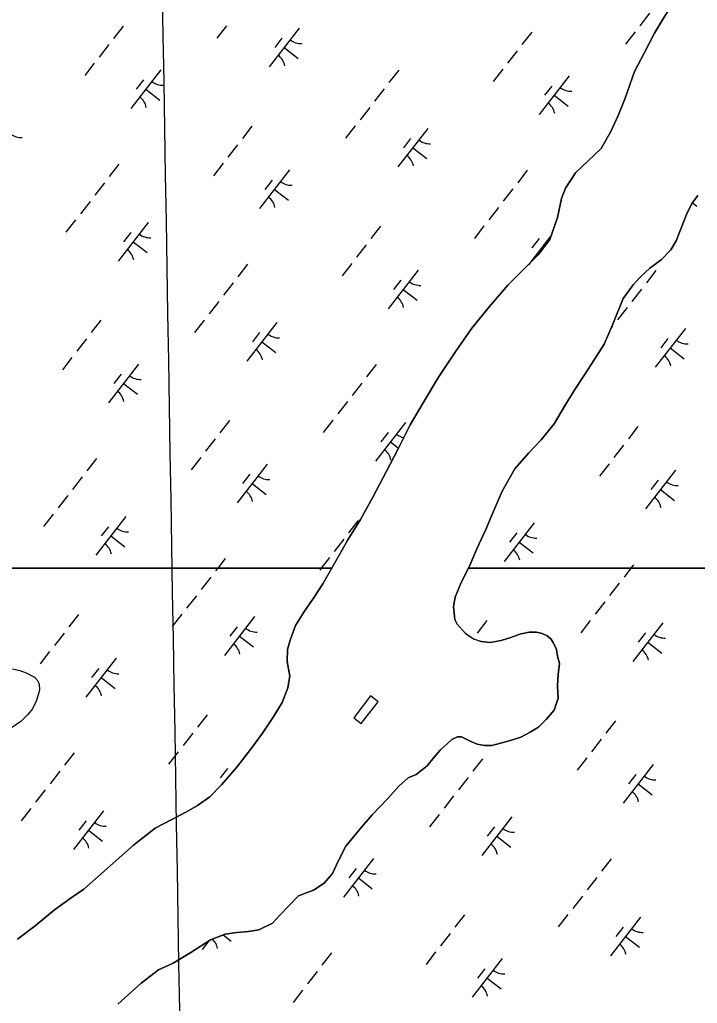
# Model space of a CAD drawing. Extents: x 3888273 to 3909528, y 158682 to 181032.
# Drawn here: x 3898984 to 3899675, y 172479 to 173482 of the extents above; entities that cross this region are included whole.
import ezdxf

# ---------------------------------------------------------------- set-up
doc = ezdxf.new("R2010")
doc.units = 0
for name, color, linetype in [('V-CHAN-DOCK', 7, 'Continuous'), ('V-GRID-MAJR', 7, 'Continuous'), ('V-TOPO-SHOR', 7, 'Continuous'), ('V-WETL-SWMP', 7, 'Continuous')]:
    doc.layers.add(name, color=color, linetype=linetype)

msp = doc.modelspace()

# ---------------------------------------------------------------- linework, layer by layer
at = {"layer": 'V-CHAN-DOCK'}
msp.add_lwpolyline([(3899342, 172792.4), (3899324.8, 172770.1), (3899332.5, 172764.2), (3899349.7, 172786.5)], close=True, dxfattribs=at)
at = {"layer": 'V-GRID-MAJR'}
msp.add_spline([(3899339.3, 161091.9), (3899310.2, 162813.4), (3899208, 168873.7), (3899105.7, 174933.9), (3899088.2, 175974.6)], degree=3, dxfattribs=at)
at = {"layer": 'V-TOPO-SHOR'}
for points in [[(3899649.9, 173498.6), (3899639.7, 173482.1), (3899631.5, 173468.5), (3899620.9, 173448.4), (3899611.1, 173429.5), (3899601.8, 173402.3), (3899594.4, 173384.6), (3899587, 173368.2), (3899577.2, 173350.9), (3899551.1, 173326.3), (3899540.9, 173310.6), (3899536.7, 173299.8), (3899532.5, 173280.6), (3899524.7, 173258.2), (3899512.9, 173242.5), (3899501.4, 173230.8), (3899482.1, 173211.4), (3899463.2, 173189.7), (3899445.4, 173167.5), (3899428.1, 173143), (3899411.2, 173117.6), (3899395.5, 173091.5), (3899382.2, 173069), (3899370.1, 173044.6), (3899357.9, 173020.9), (3899344.2, 172995.2), (3899331.7, 172972.3), (3899318.7, 172951.8), (3899293.3, 172906.8), (3899283.8, 172892), (3899274, 172877.9), (3899265.4, 172864.2), (3899259.9, 172849.4), (3899257.2, 172839.8), (3899257, 172827.4), (3899259.5, 172812.7), (3899257.6, 172800.7), (3899251.8, 172785.8), (3899243.2, 172771.8), (3899231.8, 172754.5), (3899220.4, 172739.2), (3899205.4, 172719.9), (3899190, 172701.7), (3899177.8, 172689.6), (3899165.5, 172680.7), (3899154, 172674.2), (3899139.3, 172666.5), (3899122.2, 172657.5), (3899100, 172640.1), (3899049.4, 172595.3), (3899036.3, 172586.4), (3899019.3, 172574.2), (3898999.9, 172558), (3898981.7, 172544.3)], [(3899450.2, 172942.4), (3899459.6, 172962.1), (3899465.8, 172976.9), (3899476.3, 173001.4), (3899489.2, 173024.3), (3899503, 173040), (3899516.1, 173053.7), (3899529.1, 173070.2), (3899540.5, 173089.1), (3899550.3, 173105.1), (3899560.1, 173120), (3899570.7, 173136.5), (3899580.1, 173151.4), (3899589.1, 173171.8), (3899599.6, 173197.9), (3899609.8, 173212), (3899616.9, 173219.6), (3899626.8, 173228.9), (3899638.3, 173237.4), (3899648.2, 173247.5), (3899653.7, 173256.7), (3899665, 173285.2), (3899670, 173295.2), (3899675.9, 173302.9)], [(3899084.2, 172477.9), (3899107.9, 172499.3), (3899125.7, 172513), (3899140.4, 172519.6), (3899158.7, 172530.6), (3899178.5, 172543.5), (3899193.6, 172549.3), (3899205.6, 172551), (3899217.5, 172551.9), (3899227.9, 172553.6), (3899241.8, 172560.6), (3899249.3, 172568.6), (3899258.4, 172578.3), (3899268.3, 172588.4), (3899275.4, 172591.3), (3899283.8, 172594.1), (3899294.5, 172601.4), (3899303.2, 172611.1), (3899309, 172623.9), (3899316.8, 172639.2), (3899331, 172656.5), (3899343.6, 172671), (3899359.4, 172687.6), (3899370.9, 172700.4), (3899380.4, 172708.9), (3899388.3, 172712.2), (3899399.8, 172721.1), (3899406.9, 172730), (3899412.8, 172737.2), (3899424.7, 172748.1), (3899430.6, 172750.6), (3899434.6, 172750.6), (3899443, 172746.7), (3899450.7, 172743.2), (3899458.3, 172741.7), (3899465.5, 172741.8), (3899475.8, 172744.7), (3899485.8, 172747.2), (3899495.3, 172750.5), (3899504.8, 172755.3), (3899513.2, 172760.6), (3899521.1, 172768.3), (3899529.4, 172778), (3899533.2, 172790), (3899532.7, 172802.7), (3899533.4, 172814.3), (3899534.8, 172825.5), (3899532.8, 172833.1), (3899531.5, 172839.9), (3899528.2, 172847), (3899525.8, 172850.6), (3899522.2, 172853.7), (3899517, 172856.1), (3899511.3, 172857.6), (3899503.8, 172857.5), (3899494.2, 172855.4), (3899485.1, 172852.2), (3899475.1, 172848.9), (3899464, 172847.1), (3899454.8, 172847.8), (3899446.8, 172850.5), (3899438.7, 172856.1), (3899430.2, 172865.5), (3899427.8, 172870.3), (3899426.4, 172883.5), (3899428.3, 172893.1), (3899434.2, 172908.3), (3899442.8, 172924.8), (3899450.2, 172942.4)]]:
    msp.add_lwpolyline(points, dxfattribs=at)
at = {"layer": 'V-WETL-SWMP'}
for p, q in [((3899639.7, 173482.1), (3899649.9, 173498.6)), ((3899626.5, 173488.9), (3899616.6, 173476.2)), ((3899631.5, 173468.5), (3899639.7, 173482.1)), ((3899089.6, 173475.9), (3899079.8, 173463.3)), ((3899195.1, 173476.1), (3899185.2, 173463.5)), ((3899269.2, 173473.7), (3899238.5, 173434.2)), ((3899506.3, 173469.7), (3899496.4, 173457)), ((3899611.7, 173469.9), (3899601.9, 173457.3)), ((3899620.9, 173448.4), (3899631.5, 173468.5)), ((3899251.5, 173463.4), (3899244.1, 173453.9)), ((3899074.9, 173457), (3899065, 173444.3)), ((3899253.9, 173453.9), (3899268.1, 173442.9)), ((3899491.5, 173450.7), (3899481.7, 173438.1)), ((3899611.1, 173429.5), (3899620.9, 173448.4)), ((3899060.1, 173438), (3899050.3, 173425.4)), ((3899128, 173431.2), (3899097.3, 173391.8)), ((3899370.6, 173430.8), (3899360.7, 173418.2)), ((3899476.8, 173431.8), (3899467, 173419.2)), ((3899601.8, 173402.3), (3899611.1, 173429.5)), ((3899110.2, 173421), (3899102.8, 173411.5)), ((3899544.6, 173425), (3899513.9, 173385.5)), ((3899112.6, 173411.5), (3899126.8, 173400.4)), ((3899355.8, 173411.9), (3899346, 173399.3)), ((3899526.9, 173414.7), (3899519.5, 173405.3)), ((3899529.3, 173405.3), (3899543.5, 173394.2)), ((3899594.4, 173384.7), (3899601.8, 173402.3)), ((3899341.1, 173392.9), (3899331.3, 173380.3)), ((3899587, 173368.2), (3899594.4, 173384.7)), ((3899220.9, 173373.8), (3899211.1, 173361.1)), ((3899326.3, 173374), (3899316.5, 173361.4)), ((3899400.5, 173371.5), (3899369.8, 173332.1)), ((3899577.2, 173350.9), (3899587, 173368.2)), ((3899382.7, 173361.3), (3899375.4, 173351.8)), ((3899206.1, 173354.8), (3899196.3, 173342.2)), ((3899385.1, 173351.8), (3899399.3, 173340.7)), ((3899551.1, 173326.3), (3899577.2, 173350.9)), ((3899085.2, 173334.9), (3899075.4, 173322.3)), ((3899191.4, 173335.9), (3899181.6, 173323.2)), ((3899259.3, 173329.1), (3899228.5, 173289.6)), ((3899501.8, 173328.7), (3899492, 173316.1)), ((3899241.5, 173318.8), (3899234.1, 173309.3)), ((3899540.9, 173310.6), (3899551.1, 173326.3)), ((3899070.4, 173316), (3899060.6, 173303.3)), ((3899243.9, 173309.3), (3899258.1, 173298.3)), ((3899487.1, 173309.7), (3899477.3, 173297.1)), ((3899536.7, 173299.8), (3899540.9, 173310.6)), ((3899532.5, 173280.6), (3899536.7, 173299.8)), ((3899675.9, 173302.9), (3899670, 173295.2)), ((3899055.7, 173297), (3899045.9, 173284.4)), ((3899472.4, 173290.8), (3899462.5, 173278.2)), ((3899670, 173295.2), (3899665, 173285.2)), ((3899670.3, 173295.6), (3899674.8, 173292.1)), ((3899041, 173278.1), (3899031.1, 173265.5)), ((3899524.7, 173258.2), (3899532.5, 173280.6)), ((3899665, 173285.2), (3899653.7, 173256.7)), ((3899115.1, 173275.6), (3899084.4, 173236.1)), ((3899352.2, 173271.6), (3899342.3, 173259)), ((3899457.6, 173271.9), (3899447.8, 173259.2)), ((3899097.3, 173265.3), (3899090, 173255.9)), ((3899526, 173262), (3899502.9, 173232.2)), ((3899514, 173259.1), (3899506.6, 173249.7)), ((3899512.9, 173242.5), (3899524.7, 173258.2)), ((3899099.8, 173255.9), (3899114, 173244.8)), ((3899337.4, 173252.7), (3899327.6, 173240)), ((3899516.4, 173249.6), (3899517.6, 173248.7)), ((3899648.2, 173247.5), (3899638.3, 173237.4)), ((3899653.7, 173256.7), (3899648.2, 173247.5)), ((3899501.4, 173230.8), (3899512.9, 173242.5)), ((3899638.3, 173237.4), (3899626.8, 173228.9)), ((3899216.5, 173232.8), (3899206.6, 173220.1)), ((3899322.7, 173233.7), (3899312.9, 173221.1)), ((3899482.1, 173211.4), (3899501.4, 173230.8)), ((3899626.8, 173228.9), (3899616.9, 173219.6)), ((3899390.5, 173226.9), (3899359.8, 173187.5)), ((3899616.9, 173219.6), (3899609.8, 173212)), ((3899633.1, 173226.5), (3899623.3, 173213.9)), ((3899201.7, 173213.8), (3899191.9, 173201.2)), ((3899372.8, 173216.7), (3899365.4, 173207.2)), ((3899375.2, 173207.2), (3899389.4, 173196.1)), ((3899463.2, 173189.7), (3899482.1, 173211.4)), ((3899609.8, 173212), (3899599.6, 173197.9)), ((3899618.4, 173207.6), (3899608.6, 173195)), ((3899599.6, 173197.9), (3899589.1, 173171.8)), ((3899187, 173194.9), (3899177.2, 173182.2)), ((3899445.4, 173167.5), (3899463.2, 173189.7)), ((3899603.6, 173188.7), (3899593.8, 173176)), ((3899066.8, 173175.7), (3899057, 173163.1)), ((3899172.2, 173175.9), (3899162.4, 173163.3)), ((3899246.4, 173173.5), (3899215.7, 173134)), ((3899428.1, 173143), (3899445.4, 173167.5)), ((3899589.1, 173171.8), (3899580.1, 173151.4)), ((3899588.9, 173169.7), (3899587.2, 173167.5)), ((3899663.1, 173167.2), (3899632.4, 173127.8)), ((3899052, 173156.8), (3899042.2, 173144.1)), ((3899228.6, 173163.2), (3899221.3, 173153.7)), ((3899645.3, 173157), (3899637.9, 173147.5)), ((3899231, 173153.7), (3899245.2, 173142.7)), ((3899580.1, 173151.4), (3899570.7, 173136.5)), ((3899647.7, 173147.5), (3899661.9, 173136.5)), ((3899037.3, 173137.8), (3899027.5, 173125.2)), ((3899411.2, 173117.6), (3899428.1, 173143)), ((3899105.1, 173131), (3899074.4, 173091.6)), ((3899347.7, 173130.6), (3899337.9, 173118)), ((3899570.7, 173136.5), (3899560.1, 173120)), ((3899087.4, 173120.8), (3899080, 173111.3)), ((3899395.5, 173091.5), (3899411.2, 173117.6)), ((3899560.1, 173120), (3899550.3, 173105.1)), ((3899089.8, 173111.3), (3899104, 173100.2)), ((3899333, 173111.7), (3899323.2, 173099)), ((3899550.3, 173105.1), (3899540.5, 173089.1)), ((3899318.3, 173092.7), (3899308.4, 173080.1)), ((3899382.2, 173069), (3899395.5, 173091.5)), ((3899540.5, 173089.1), (3899529.1, 173070.2)), ((3899198.1, 173073.5), (3899188.2, 173060.9)), ((3899303.5, 173073.8), (3899293.7, 173061.2)), ((3899377.7, 173071.3), (3899347, 173031.9)), ((3899370.1, 173044.6), (3899382.2, 173069)), ((3899529.1, 173070.2), (3899516.1, 173053.7)), ((3899614.7, 173067.3), (3899604.9, 173054.7)), ((3899359.9, 173061.1), (3899352.5, 173051.6)), ((3899183.3, 173054.6), (3899173.5, 173042)), ((3899362.3, 173051.6), (3899370.4, 173045.3)), ((3899516.1, 173053.7), (3899503, 173040)), ((3899600, 173048.4), (3899590.2, 173035.8)), ((3899357.9, 173020.9), (3899370.1, 173044.6)), ((3899503, 173040), (3899489.2, 173024.3)), ((3899062.4, 173034.7), (3899052.5, 173022.1)), ((3899168.6, 173035.7), (3899158.8, 173023)), ((3899236.4, 173028.9), (3899205.7, 172989.4)), ((3899585.3, 173029.4), (3899575.4, 173016.8)), ((3899218.7, 173018.6), (3899211.3, 173009.1)), ((3899344.2, 172995.2), (3899357.9, 173020.9)), ((3899489.2, 173024.3), (3899476.3, 173001.4)), ((3899653.1, 173022.6), (3899622.4, 172983.2)), ((3899047.6, 173015.8), (3899037.8, 173003.1)), ((3899221.1, 173009.1), (3899235.3, 172998.1)), ((3899635.3, 173012.4), (3899628, 173002.9)), ((3899032.9, 172996.8), (3899023.1, 172984.2)), ((3899476.3, 173001.4), (3899465.8, 172976.9)), ((3899637.7, 173002.9), (3899651.9, 172991.9)), ((3899331.7, 172972.3), (3899344.2, 172995.2)), ((3899018.1, 172977.9), (3899008.3, 172965.2)), ((3899465.8, 172976.9), (3899459.6, 172962.1)), ((3899092.3, 172975.4), (3899061.6, 172935.9)), ((3899318.7, 172951.8), (3899331.7, 172972.3)), ((3899329.3, 172971.4), (3899319.5, 172958.8)), ((3899508.9, 172969.2), (3899478.2, 172929.7)), ((3899074.5, 172965.1), (3899067.2, 172955.7)), ((3899459.6, 172962.1), (3899450.2, 172942.4)), ((3899491.2, 172958.9), (3899483.8, 172949.4)), ((3899076.9, 172955.7), (3899091.1, 172944.6)), ((3899302.3, 172922.8), (3899318.7, 172951.8)), ((3899314.6, 172952.5), (3899304.8, 172939.8)), ((3899493.6, 172949.4), (3899507.8, 172938.4)), ((3899450.2, 172942.4), (3899442.8, 172924.8)), ((3899193.6, 172932.6), (3899186.1, 172922.8)), ((3899299.9, 172933.5), (3899291.5, 172922.8)), ((3899610.3, 172926.3), (3899607.6, 172922.8)), ((3898282.4, 172922.8), (3899302.3, 172922.8)), ((3899186.1, 172922.8), (3899183.8, 172919.9)), ((3899291.5, 172922.8), (3899290, 172920.9)), ((3899441.8, 172922.8), (3899434.2, 172908.3)), ((3899442.8, 172924.8), (3899441.8, 172922.8)), ((3899441.8, 172922.8), (3900642.9, 172922.8)), ((3900642.9, 172922.8), (3899441.8, 172922.8)), ((3899607.6, 172922.8), (3899600.5, 172913.7)), ((3899178.9, 172913.6), (3899169.1, 172901)), ((3899434.2, 172908.3), (3899428.3, 172893.1)), ((3899595.6, 172907.4), (3899585.7, 172894.8)), ((3899164.2, 172894.7), (3899154.3, 172882)), ((3899428.3, 172893.1), (3899426.4, 172883.5)), ((3899580.8, 172888.4), (3899571, 172875.8)), ((3899149.4, 172875.7), (3899139.6, 172863.1)), ((3899426.4, 172883.5), (3899427.8, 172870.3)), ((3899044, 172875.5), (3899034.1, 172862.9)), ((3899223.6, 172873.3), (3899192.9, 172833.8)), ((3899427.8, 172870.3), (3899430.2, 172865.5)), ((3899460.6, 172869.3), (3899450.8, 172856.6)), ((3899566.1, 172869.5), (3899556.3, 172856.9)), ((3899640.2, 172867), (3899609.5, 172827.6)), ((3899029.2, 172856.5), (3899019.4, 172843.9)), ((3899205.8, 172863), (3899198.4, 172853.5)), ((3899430.2, 172865.5), (3899438.7, 172856.1)), ((3899438.7, 172856.1), (3899446.8, 172850.6)), ((3899494.2, 172855.4), (3899503.8, 172857.5)), ((3899503.8, 172857.5), (3899511.3, 172857.6)), ((3899511.3, 172857.6), (3899517, 172856.1)), ((3899517, 172856.1), (3899522.2, 172853.7)), ((3899622.5, 172856.8), (3899615.1, 172847.3)), ((3899208.2, 172853.5), (3899222.4, 172842.5)), ((3899446.8, 172850.6), (3899454.8, 172847.8)), ((3899454.8, 172847.8), (3899464, 172847.1)), ((3899464, 172847.1), (3899475.1, 172848.9)), ((3899475.1, 172848.9), (3899485.1, 172852.1)), ((3899485.1, 172852.1), (3899494.2, 172855.4)), ((3899522.2, 172853.7), (3899525.8, 172850.6)), ((3899525.8, 172850.6), (3899528.2, 172847)), ((3899528.2, 172847), (3899531.5, 172839.9)), ((3899624.9, 172847.3), (3899639.1, 172836.2)), ((3899014.5, 172837.6), (3899004.7, 172825)), ((3899531.5, 172839.9), (3899532.8, 172833.1)), ((3899082.3, 172830.8), (3899051.6, 172791.3)), ((3899532.8, 172833.1), (3899534.8, 172825.5)), ((3899534.8, 172825.5), (3899533.4, 172814.3)), ((3899064.6, 172820.5), (3899057.2, 172811.1)), ((3899067, 172811.1), (3899081.2, 172800)), ((3899533.4, 172814.3), (3899532.7, 172802.7)), ((3899532.7, 172802.7), (3899533.2, 172790)), ((3899533.2, 172790), (3899529.4, 172778)), ((3899529.4, 172778), (3899521.1, 172768.3)), ((3899175.2, 172773.3), (3899165.4, 172760.7)), ((3899521.1, 172768.3), (3899513.2, 172760.6)), ((3899591.9, 172767.1), (3899582.1, 172754.5)), ((3899504.8, 172755.3), (3899495.3, 172750.5)), ((3899513.2, 172760.6), (3899504.8, 172755.3)), ((3899160.5, 172754.4), (3899150.7, 172741.8)), ((3899424.7, 172748.1), (3899412.8, 172737.2)), ((3899430.6, 172750.6), (3899424.7, 172748.1)), ((3899434.6, 172750.6), (3899430.6, 172750.6)), ((3899443, 172746.7), (3899434.6, 172750.6)), ((3899450.7, 172743.2), (3899443, 172746.7)), ((3899485.8, 172747.2), (3899475.8, 172744.7)), ((3899495.3, 172750.5), (3899485.8, 172747.2)), ((3899577.2, 172748.2), (3899567.3, 172735.5)), ((3899145.8, 172735.5), (3899135.9, 172722.8)), ((3899412.8, 172737.2), (3899406.9, 172730)), ((3899458.3, 172741.7), (3899450.7, 172743.2)), ((3899465.5, 172741.8), (3899458.3, 172741.7)), ((3899475.8, 172744.7), (3899465.5, 172741.8)), ((3899039.5, 172734.5), (3899029.7, 172721.9)), ((3899406.9, 172730), (3899399.8, 172721.1)), ((3899456.2, 172728.3), (3899446.4, 172715.6)), ((3899562.4, 172729.2), (3899552.6, 172716.6)), ((3899024.8, 172715.5), (3899015, 172702.9)), ((3899195.8, 172718.4), (3899188.5, 172708.9)), ((3899399.8, 172721.1), (3899388.3, 172712.2)), ((3899630.3, 172722.4), (3899599.6, 172683)), ((3899380.4, 172708.9), (3899370.9, 172700.4)), ((3899388.3, 172712.2), (3899380.4, 172708.9)), ((3899441.5, 172709.3), (3899431.6, 172696.7)), ((3899612.5, 172712.2), (3899605.1, 172702.7)), ((3899010.1, 172696.6), (3899000.2, 172684)), ((3899370.9, 172700.4), (3899359.4, 172687.6)), ((3899614.9, 172702.7), (3899629.1, 172691.6)), ((3899359.4, 172687.6), (3899343.6, 172671)), ((3899426.7, 172690.4), (3899416.9, 172677.8)), ((3898995.3, 172677.7), (3898985.5, 172665)), ((3899069.5, 172675.2), (3899038.8, 172635.7)), ((3899343.6, 172671), (3899331, 172656.5)), ((3899412, 172671.4), (3899402.2, 172658.8)), ((3899486.1, 172669), (3899455.4, 172629.5)), ((3899051.7, 172664.9), (3899044.3, 172655.5)), ((3899054.1, 172655.5), (3899068.3, 172644.4)), ((3899331, 172656.5), (3899316.8, 172639.2)), ((3899468.4, 172658.7), (3899461, 172649.2)), ((3899470.8, 172649.2), (3899485, 172638.2)), ((3899316.8, 172639.2), (3899309, 172623.9)), ((3899344.9, 172626.5), (3899314.2, 172587.1)), ((3899587.5, 172626.1), (3899577.6, 172613.5)), ((3899309, 172623.9), (3899303.2, 172611.1)), ((3899327.1, 172616.3), (3899319.8, 172606.8)), ((3899303.2, 172611.1), (3899294.5, 172601.4)), ((3899329.5, 172606.8), (3899343.7, 172595.7)), ((3899572.7, 172607.2), (3899562.9, 172594.5)), ((3899294.5, 172601.4), (3899283.8, 172594.1)), ((3899268.3, 172588.4), (3899258.4, 172578.3)), ((3899275.4, 172591.3), (3899268.3, 172588.4)), ((3899283.8, 172594.1), (3899275.4, 172591.3)), ((3899558, 172588.2), (3899548.2, 172575.6)), ((3899258.4, 172578.3), (3899249.3, 172568.6)), ((3899249.3, 172568.6), (3899241.8, 172560.6)), ((3899437.8, 172569), (3899428, 172556.4)), ((3899543.3, 172569.3), (3899533.4, 172556.7)), ((3899617.4, 172566.8), (3899586.7, 172527.4)), ((3899241.8, 172560.6), (3899227.9, 172553.6)), ((3899599.6, 172556.6), (3899592.3, 172547.1)), ((3899193.6, 172549.3), (3899178.5, 172543.5)), ((3899191.6, 172548.5), (3899199.6, 172542.3)), ((3899205.6, 172551), (3899193.6, 172549.3)), ((3899217.5, 172551.9), (3899205.6, 172551)), ((3899227.9, 172553.6), (3899217.5, 172551.9)), ((3899423.1, 172550.1), (3899413.2, 172537.5)), ((3899602.1, 172547.1), (3899616.3, 172536)), ((3899178.5, 172543.5), (3899158.7, 172530.6)), ((3899177, 172542.6), (3899170, 172533.6)), ((3899158.7, 172530.6), (3899140.4, 172519.6)), ((3899302.1, 172530.2), (3899292.3, 172517.6)), ((3899408.3, 172531.2), (3899398.5, 172518.5)), ((3899140.4, 172519.6), (3899125.7, 172513)), ((3899476.2, 172524.4), (3899445.5, 172484.9)), ((3899125.7, 172513), (3899107.9, 172499.3)), ((3899287.3, 172511.3), (3899277.5, 172498.6)), ((3899458.4, 172514.1), (3899451, 172504.6)), ((3899460.8, 172504.6), (3899475, 172493.6)), ((3899107.9, 172499.3), (3899084.2, 172477.9)), ((3899272.6, 172492.3), (3899262.8, 172479.7))]:
    msp.add_line(p, q, dxfattribs=at)
for points in [[(3898981.7, 172544.3), (3898999.9, 172558), (3899019.3, 172574.2), (3899036.3, 172586.4), (3899049.4, 172595.3), (3899100, 172640.1), (3899122.2, 172657.5), (3899139.3, 172666.5), (3899154, 172674.2), (3899165.5, 172680.7), (3899177.8, 172689.6), (3899190, 172701.7), (3899205.4, 172719.9), (3899220.4, 172739.2), (3899231.8, 172754.5), (3899243.2, 172771.8), (3899251.8, 172785.8), (3899257.6, 172800.7), (3899259.5, 172812.7), (3899257, 172827.4), (3899257.2, 172839.8), (3899259.9, 172849.4), (3899265.4, 172864.2), (3899274, 172877.9), (3899283.8, 172892), (3899293.3, 172906.8), (3899302.3, 172922.8), (3898282.4, 172922.8)], [(3898976.7, 172820.1), (3898984.2, 172818.2), (3898990.6, 172815.9), (3898998.9, 172811.6), (3899002.5, 172807.7), (3899003.7, 172804.2), (3899004.2, 172799.1), (3899003.4, 172795.5), (3899000.8, 172787.2), (3898996.9, 172779.2), (3898992.2, 172773.6), (3898985.2, 172766.4), (3898975.7, 172760)]]:
    msp.add_lwpolyline(points, dxfattribs=at)
for centre, start, end in [((3899271, 173475.6), 231.343, 272.8866), ((3899237.1, 173432), 11.343, 52.8866), ((3899129.8, 173433.1), 231.343, 272.8866), ((3899546.4, 173426.9), 231.343, 272.8866), ((3899095.8, 173389.5), 11.343, 52.8866), ((3899512.5, 173383.3), 11.343, 52.8866), ((3898985.6, 173379.7), 231.343, 272.8866), ((3899402.3, 173373.4), 231.343, 272.8866), ((3899368.4, 173329.8), 11.343, 52.8866), ((3899261, 173331), 231.343, 272.8866), ((3899227.1, 173287.4), 11.343, 52.8866), ((3899116.9, 173277.5), 231.343, 272.8866), ((3899533.6, 173271.3), 231.343, 235.708), ((3899083, 173233.9), 11.343, 52.8866), ((3899499.6, 173227.7), 48.4118, 52.8866), ((3899392.3, 173228.9), 231.343, 272.8866), ((3899358.4, 173185.3), 11.343, 52.8866), ((3899248.2, 173175.4), 231.343, 272.8866), ((3899664.9, 173169.2), 231.343, 272.8866), ((3899214.3, 173131.8), 11.343, 52.8866), ((3899630.9, 173125.6), 11.343, 52.8866), ((3899106.9, 173132.9), 231.343, 272.8866), ((3899073, 173089.3), 11.343, 52.8866), ((3899379.5, 173073.2), 231.343, 257.7761), ((3899345.5, 173029.6), 11.343, 52.8866), ((3899238.2, 173030.8), 231.343, 272.8866), ((3899654.9, 173024.6), 231.343, 272.8866), ((3899204.3, 172987.2), 11.343, 52.8866), ((3899621, 172981), 11.343, 52.8866), ((3899094.1, 172977.3), 231.343, 272.8866), ((3899510.7, 172971.1), 231.343, 272.8866), ((3899060.2, 172933.7), 11.343, 52.8866), ((3899476.8, 172927.5), 11.343, 52.8866), ((3899225.4, 172875.2), 231.343, 272.8866), ((3899191.4, 172831.6), 11.343, 52.8866), ((3899642, 172869), 231.343, 272.8866), ((3899608.1, 172825.4), 11.343, 52.8866), ((3899084.1, 172832.7), 231.343, 272.8866), ((3899050.2, 172789.1), 11.343, 52.8866), ((3899632.1, 172724.4), 231.343, 272.8866), ((3899598.1, 172680.8), 11.343, 52.8866), ((3899071.3, 172677.1), 231.343, 272.8866), ((3899487.9, 172670.9), 231.343, 272.8866), ((3899037.3, 172633.5), 11.343, 52.8866), ((3899454, 172627.3), 11.343, 52.8866), ((3899346.7, 172628.4), 231.343, 272.8866), ((3899312.8, 172584.8), 11.343, 52.8866), ((3899619.2, 172568.7), 231.343, 272.8866), ((3899168.6, 172531.4), 11.343, 47.2912), ((3899585.3, 172525.1), 11.343, 52.8866), ((3899478, 172526.3), 231.343, 272.8866), ((3899444, 172482.7), 11.343, 52.8866)]:
    msp.add_arc(centre, 17.6, start, end, dxfattribs=at)

doc.saveas('drawing.dxf')
